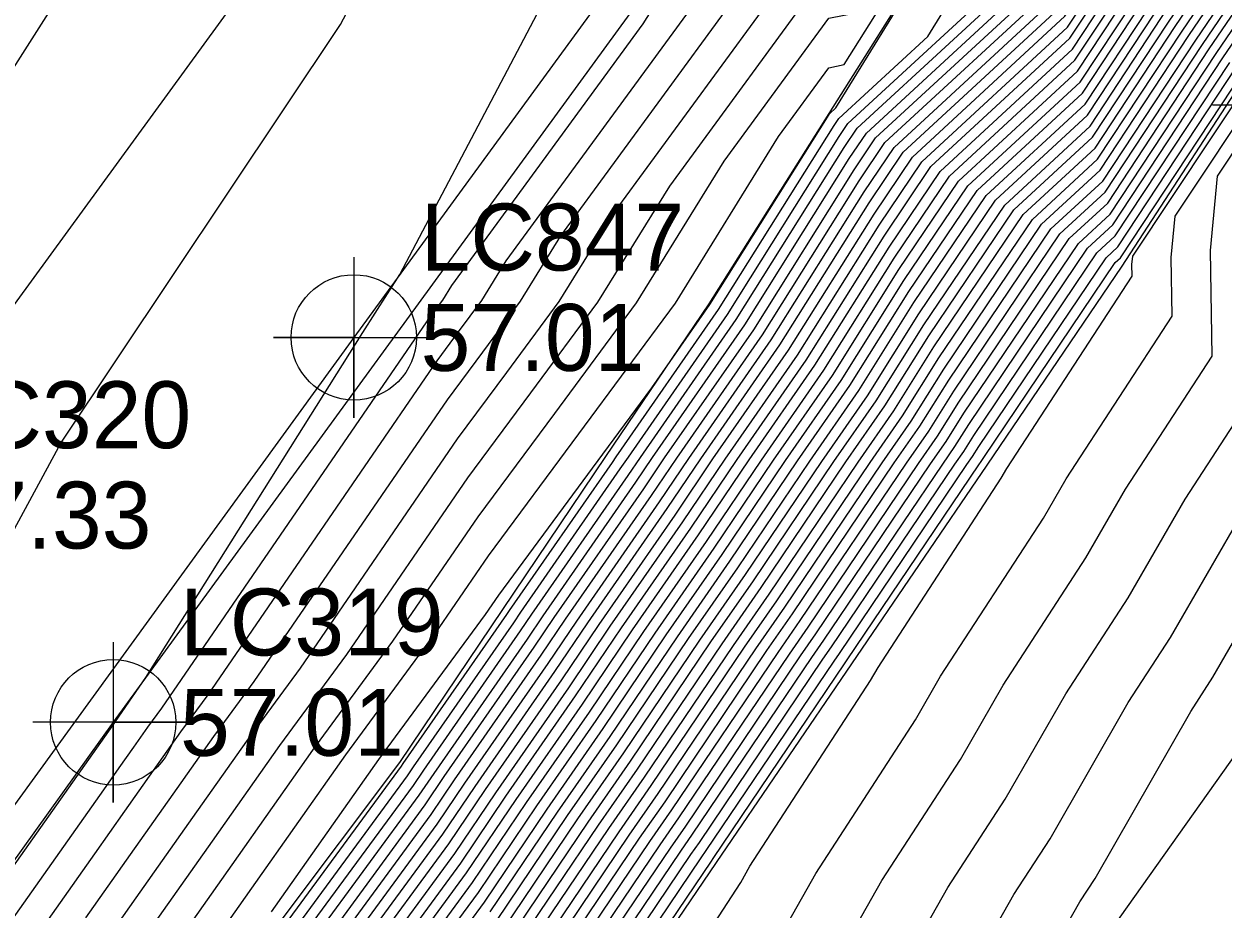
# Model space of a CAD drawing. Extents: x 2188792 to 2191981, y 386090 to 389710.
# Drawn here: x 2190659.05 to 2190703.88, y 388316.26 to 388349.33 of the extents above; entities that cross this region are included whole.
import ezdxf

# ---------------------------------------------------------------- set-up
doc = ezdxf.new("R2010")
doc.units = 0
for name, color, linetype in [('DTM Contours Major', 7, 'Continuous'), ('DTM Contours Minor', 7, 'Continuous'), ('Exist DTM Breakline Cogo Point CELL', 7, 'Continuous'), ('Exist Roads EOP', 7, 'Continuous'), ('Exist Roads EOP Cogo Elevation', 7, 'Continuous'), ('Exist Roads EOP Cogo Number', 7, 'Continuous'), ('Exist Roads EOP Cogo Point CELL', 7, 'Continuous'), ('Exist Roads EOT', 7, 'Continuous'), ('Exist Roads EOT Cogo Elevation', 7, 'Continuous'), ('Exist Roads EOT Cogo Number', 7, 'Continuous'), ('Exist Roads EOT Cogo Point CELL', 7, 'Continuous'), ('PH Exist DTM Breakline', 7, 'Continuous')]:
    doc.layers.add(name, color=color, linetype=linetype)

msp = doc.modelspace()

# ---------------------------------------------------------------- linework, layer by layer
at = {"layer": 'DTM Contours Major'}
for points in [[(2190617.167, 388258.849), (2190633.132, 388281.478), (2190633.439, 388281.922), (2190633.727, 388282.34), (2190633.997, 388282.734), (2190644.862, 388298.185), (2190645.057, 388298.513), (2190645.227, 388298.801), (2190645.378, 388299.055), (2190662.372, 388323.11), (2190662.4, 388323.15), (2190662.427, 388323.188), (2190662.453, 388323.225), (2190662.478, 388323.259), (2190663.61, 388324.908), (2190671.72, 388337.807), (2190673.104, 388339.973), (2190680.801, 388354.568), (2190683.203, 388358.101), (2190692.607, 388374.98), (2190700.527, 388385.495), (2190708.489, 388395.501)], [(2190669.194, 388315.515), (2190673.393, 388321.236), (2190673.617, 388321.568), (2190677.363, 388326.954), (2190677.626, 388327.344), (2190681.35, 388332.701), (2190681.651, 388333.146), (2190685.354, 388338.474), (2190689.533, 388345.127), (2190689.862, 388345.615), (2190696.27, 388351.531), (2190696.844, 388352.462), (2190697.125, 388352.51), (2190697.876, 388353.622), (2190712.758, 388378.116)], [(2190671.013, 388314.672), (2190674.499, 388319.421), (2190675.539, 388320.961), (2190678.649, 388325.434), (2190679.719, 388327.018), (2190682.813, 388331.47), (2190683.911, 388333.096), (2190686.99, 388337.526), (2190690.465, 388343.058), (2190691.585, 388344.718), (2190697.783, 388350.44), (2190698.534, 388351.579), (2190715.136, 388375.984)], [(2190623.87, 388257.6), (2190628.96, 388263.179), (2190631.558, 388266.861), (2190635.32, 388272.327), (2190638.856, 388277.464), (2190642.185, 388282.301), (2190644.805, 388286.026), (2190648.379, 388292.066), (2190651.515, 388297.366), (2190654.289, 388302.055), (2190660.699, 388311.127), (2190663.466, 388315.052), (2190666.103, 388318.793), (2190668.618, 388322.361), (2190671.119, 388325.762), (2190675.651, 388332.366), (2190678.001, 388335.542), (2190680.512, 388338.936), (2190683.197, 388343.272), (2190689.151, 388351.411), (2190690.975, 388351.771), (2190692.814, 388354.706), (2190693.663, 388354.852), (2190706.433, 388373.752)], [(2190672.833, 388313.83), (2190675.604, 388317.605), (2190677.46, 388320.354), (2190679.936, 388323.915), (2190681.811, 388326.693), (2190684.276, 388330.239), (2190686.171, 388333.046), (2190688.626, 388336.578), (2190691.396, 388340.989), (2190693.308, 388343.822), (2190698.254, 388348.387), (2190699.807, 388350.742), (2190713.251, 388370.505)], [(2190676.709, 388315.79), (2190679.381, 388319.748), (2190681.222, 388322.395), (2190683.904, 388326.368), (2190685.739, 388329.008), (2190688.431, 388332.996), (2190690.262, 388335.63), (2190692.328, 388338.919), (2190695.032, 388342.925), (2190698.725, 388346.335), (2190701.08, 388349.904), (2190711.09, 388364.619)], [(2190677.815, 388313.975), (2190681.302, 388319.141), (2190682.508, 388320.875), (2190685.996, 388326.042), (2190687.202, 388327.777), (2190690.691, 388332.946), (2190691.898, 388334.682), (2190693.26, 388336.85), (2190696.755, 388342.028), (2190699.197, 388344.283), (2190702.353, 388349.067), (2190708.929, 388358.734)], [(2190678.92, 388312.159), (2190683.223, 388318.534), (2190683.794, 388319.355), (2190688.088, 388325.717), (2190688.665, 388326.546), (2190692.951, 388332.896), (2190693.534, 388333.734), (2190694.191, 388334.781), (2190698.478, 388341.131), (2190699.668, 388342.23), (2190703.626, 388348.23), (2190706.768, 388352.849)], [(2190681.435, 388310.442), (2190685.85, 388317.247), (2190686.195, 388317.855), (2190690.708, 388324.799), (2190690.985, 388325.281), (2190695.588, 388332.354), (2190695.8, 388332.721), (2190700.486, 388339.91), (2190700.479, 388340.343), (2190700.507, 388340.649), (2190704.963, 388347.346)], [(2190652.76, 388258.83), (2190655.018, 388261.593), (2190659.411, 388265.314), (2190661.219, 388267.517), (2190666.432, 388271.721), (2190667.661, 388273.21), (2190671.079, 388277.934), (2190672.15, 388279.28), (2190675.64, 388284.117), (2190676.596, 388285.318), (2190680.159, 388290.272), (2190680.994, 388291.322), (2190685.068, 388296.808), (2190685.738, 388297.65), (2190689.946, 388303.332), (2190694.481, 388309.457), (2190694.766, 388309.896), (2190698.534, 388316.528), (2190699.102, 388317.402), (2190702.679, 388323.643), (2190703.507, 388324.915), (2190706.905, 388330.797)]]:
    msp.add_lwpolyline(points, dxfattribs=at)
at = {"layer": 'DTM Contours Minor'}
for points in [[(2190612.482, 388255.415), (2190622.717, 388270.095), (2190624.884, 388273.194), (2190630.169, 388280.783), (2190639.372, 388295.587), (2190641.249, 388298.667), (2190648.903, 388313.505), (2190653.416, 388320.722), (2190660.428, 388333.67), (2190670.883, 388349.314), (2190673.886, 388355.008), (2190682.143, 388367.152), (2190684.665, 388371.679), (2190699.79, 388391.758), (2190702.335, 388394.956), (2190711.89, 388407.621), (2190716.347, 388413.2), (2190730.037, 388430.625)], [(2190619.538, 388258.01), (2190621.884, 388260.581), (2190632.503, 388275.631), (2190634.191, 388278.084), (2190635.778, 388280.39), (2190637.273, 388282.561), (2190644.84, 388293.321), (2190646.385, 388295.934), (2190647.742, 388298.227), (2190648.942, 388300.255), (2190661.702, 388318.317), (2190662.826, 388319.911), (2190663.897, 388321.43), (2190664.919, 388322.879), (2190665.935, 388324.26), (2190674.5, 388336.743), (2190675.306, 388337.832), (2190676.168, 388338.996), (2190677.088, 388340.483), (2190689.156, 388356.98), (2190690.252, 388357.196), (2190702.782, 388375.682), (2190706.976, 388382.106)], [(2190661.368, 388315.92), (2190663.039, 388318.291), (2190664.632, 388320.551), (2190666.152, 388322.706), (2190667.663, 388324.761), (2190674.884, 388335.284), (2190676.205, 388337.069), (2190677.616, 388338.976), (2190679.124, 388341.412), (2190689.154, 388355.124), (2190692.227, 388355.73), (2190692.262, 388355.785), (2190692.278, 388355.788), (2190694.051, 388358.413), (2190708.727, 388380.889)], [(2190663.892, 388311.813), (2190667.573, 388317.034), (2190671.085, 388322.016), (2190674.576, 388326.764), (2190676.418, 388329.449), (2190679.797, 388334.015), (2190683.409, 388338.897), (2190687.269, 388345.131), (2190689.147, 388347.699), (2190689.723, 388347.812), (2190693.366, 388353.627), (2190695.047, 388353.915), (2190703.01, 388365.7), (2190711.203, 388379.184)], [(2190668.308, 388316.155), (2190672.318, 388321.843), (2190676.304, 388327.264), (2190676.802, 388327.99), (2190680.696, 388333.252), (2190682.532, 388335.733), (2190684.7, 388338.853), (2190689.16, 388345.955), (2190689.173, 388345.974), (2190689.414, 388346.196), (2190693.663, 388353.091), (2190695.74, 388353.447), (2190701.299, 388361.674), (2190711.721, 388378.828)], [(2190668.83, 388315.684), (2190673.172, 388321.599), (2190673.233, 388321.689), (2190677.106, 388327.258), (2190677.208, 388327.409), (2190681.058, 388332.947), (2190681.199, 388333.156), (2190685.027, 388338.663), (2190689.347, 388345.541), (2190689.517, 388345.794), (2190692.842, 388348.864), (2190695.254, 388352.777), (2190696.432, 388352.979), (2190699.587, 388357.648), (2190712.24, 388378.472)], [(2190622.426, 388257.737), (2190626.601, 388262.313), (2190631.873, 388269.785), (2190634.944, 388274.246), (2190637.83, 388278.44), (2190640.548, 388282.387), (2190644.817, 388288.458), (2190647.714, 388293.355), (2190650.257, 388297.653), (2190652.507, 388301.455), (2190661.033, 388313.524), (2190663.253, 388316.672), (2190665.367, 388319.672), (2190667.385, 388322.534), (2190669.391, 388325.262), (2190675.268, 388333.825), (2190677.103, 388336.305), (2190679.064, 388338.956), (2190681.161, 388342.342), (2190689.153, 388353.267), (2190691.601, 388353.75), (2190692.538, 388355.246), (2190692.97, 388355.32), (2190708.145, 388377.778)], [(2190669.558, 388315.347), (2190673.614, 388320.873), (2190674.002, 388321.447), (2190677.621, 388326.65), (2190678.045, 388327.279), (2190681.643, 388332.454), (2190682.103, 388333.136), (2190685.681, 388338.284), (2190689.719, 388344.714), (2190690.207, 388345.436), (2190697.406, 388352.082), (2190697.516, 388352.249), (2190699.951, 388355.828), (2190713.276, 388377.76)], [(2190669.922, 388315.178), (2190673.835, 388320.51), (2190674.386, 388321.325), (2190677.878, 388326.346), (2190678.463, 388327.213), (2190681.936, 388332.208), (2190682.555, 388333.126), (2190686.008, 388338.094), (2190689.906, 388344.3), (2190690.551, 388345.256), (2190697.5, 388351.671), (2190697.771, 388352.081), (2190703.747, 388360.867), (2190713.795, 388377.404)], [(2190619.526, 388259.715), (2190632.818, 388278.554), (2190633.815, 388280.003), (2190634.752, 388281.365), (2190635.635, 388282.647), (2190644.851, 388295.753), (2190645.721, 388297.224), (2190646.484, 388298.514), (2190647.16, 388299.655), (2190662.037, 388320.713), (2190662.613, 388321.53), (2190663.162, 388322.309), (2190663.686, 388323.052), (2190664.206, 388323.76), (2190674.117, 388338.202), (2190674.408, 388338.595), (2190674.719, 388339.016), (2190675.052, 388339.553), (2190682.207, 388349.334), (2190687.314, 388357.433), (2190689.718, 388361.198), (2190698.783, 388375.113)], [(2190671.377, 388314.504), (2190674.72, 388319.057), (2190675.923, 388320.84), (2190678.907, 388325.13), (2190680.137, 388326.953), (2190683.106, 388331.224), (2190684.363, 388333.086), (2190687.317, 388337.336), (2190690.651, 388342.644), (2190691.93, 388344.539), (2190697.877, 388350.029), (2190698.789, 388351.412), (2190714.98, 388375.213)], [(2190671.741, 388314.335), (2190674.941, 388318.694), (2190676.307, 388320.718), (2190679.164, 388324.826), (2190680.556, 388326.888), (2190683.399, 388330.977), (2190684.815, 388333.076), (2190687.644, 388337.146), (2190690.837, 388342.23), (2190692.275, 388344.36), (2190697.971, 388349.619), (2190699.044, 388351.244), (2190714.548, 388374.036)], [(2190613.227, 388276.132), (2190622.839, 388289.024), (2190623.239, 388289.666), (2190624.859, 388292.327), (2190629.986, 388311.446), (2190640.961, 388321.796), (2190646.99, 388332.83), (2190654.488, 388341.14), (2190663.342, 388355.05), (2190671.9, 388363.699), (2190678.765, 388373.914)], [(2190672.105, 388314.167), (2190675.162, 388318.331), (2190676.691, 388320.597), (2190679.421, 388324.522), (2190680.974, 388326.823), (2190683.691, 388330.731), (2190685.267, 388333.066), (2190687.972, 388336.957), (2190691.024, 388341.816), (2190692.619, 388344.18), (2190698.066, 388349.208), (2190699.298, 388351.077), (2190714.116, 388372.859)], [(2190672.469, 388313.998), (2190675.383, 388317.968), (2190677.075, 388320.476), (2190679.678, 388324.219), (2190681.393, 388326.758), (2190683.984, 388330.485), (2190685.719, 388333.056), (2190688.299, 388336.767), (2190691.21, 388341.403), (2190692.964, 388344.001), (2190698.16, 388348.798), (2190699.553, 388350.909), (2190713.683, 388371.682)], [(2190670.649, 388314.841), (2190674.278, 388319.784), (2190675.154, 388321.083), (2190678.392, 388325.738), (2190679.3, 388327.083), (2190682.521, 388331.716), (2190683.459, 388333.106), (2190686.663, 388337.715), (2190690.278, 388343.472), (2190691.241, 388344.898), (2190697.689, 388350.85), (2190698.28, 388351.747), (2190711.34, 388370.945)], [(2190663.679, 388313.433), (2190666.838, 388317.913), (2190669.851, 388322.188), (2190672.848, 388326.263), (2190676.035, 388330.907), (2190678.899, 388334.779), (2190681.961, 388338.916), (2190685.233, 388344.201), (2190689.149, 388349.555), (2190690.349, 388349.791), (2190693.09, 388354.166), (2190694.355, 388354.383), (2190704.722, 388369.726)], [(2190673.197, 388313.661), (2190675.825, 388317.242), (2190677.844, 388320.233), (2190680.193, 388323.611), (2190682.23, 388326.628), (2190684.569, 388329.993), (2190686.623, 388333.036), (2190688.953, 388336.388), (2190691.583, 388340.575), (2190693.653, 388343.642), (2190698.348, 388347.977), (2190700.062, 388350.574), (2190712.819, 388369.328)], [(2190673.56, 388313.493), (2190676.046, 388316.879), (2190678.228, 388320.112), (2190680.45, 388323.307), (2190682.648, 388326.563), (2190684.862, 388329.747), (2190687.075, 388333.026), (2190689.28, 388336.198), (2190691.769, 388340.161), (2190693.998, 388343.463), (2190698.443, 388347.567), (2190700.316, 388350.407), (2190712.387, 388368.151)], [(2190673.924, 388313.324), (2190676.267, 388316.516), (2190678.612, 388319.99), (2190680.707, 388323.003), (2190683.067, 388326.498), (2190685.154, 388329.5), (2190687.527, 388333.016), (2190689.608, 388336.009), (2190691.955, 388339.747), (2190694.342, 388343.284), (2190698.537, 388347.156), (2190700.571, 388350.239), (2190711.955, 388366.974)], [(2190670.286, 388315.009), (2190674.056, 388320.147), (2190674.77, 388321.204), (2190678.135, 388326.042), (2190678.882, 388327.148), (2190682.228, 388331.962), (2190683.007, 388333.116), (2190686.336, 388337.905), (2190690.092, 388343.886), (2190690.896, 388345.077), (2190697.594, 388351.261), (2190698.025, 388351.914), (2190707.543, 388365.906)], [(2190676.488, 388316.153), (2190678.997, 388319.869), (2190680.965, 388322.699), (2190683.485, 388326.433), (2190685.447, 388329.254), (2190687.979, 388333.006), (2190689.935, 388335.819), (2190692.142, 388339.333), (2190694.687, 388343.104), (2190698.631, 388346.746), (2190700.826, 388350.072), (2190711.522, 388365.796)], [(2190676.931, 388315.427), (2190679.765, 388319.626), (2190681.479, 388322.091), (2190684.322, 388326.302), (2190686.032, 388328.762), (2190688.883, 388332.986), (2190690.589, 388335.44), (2190692.514, 388338.505), (2190695.376, 388342.746), (2190698.82, 388345.925), (2190701.335, 388349.737), (2190710.658, 388363.442)], [(2190677.152, 388315.064), (2190680.149, 388319.505), (2190681.736, 388321.787), (2190684.74, 388326.237), (2190686.324, 388328.516), (2190689.335, 388332.976), (2190690.916, 388335.251), (2190692.701, 388338.092), (2190695.721, 388342.566), (2190698.914, 388345.514), (2190701.589, 388349.569), (2190710.226, 388362.265)], [(2190677.373, 388314.701), (2190680.534, 388319.384), (2190681.993, 388321.483), (2190685.159, 388326.172), (2190686.617, 388328.27), (2190689.787, 388332.966), (2190691.243, 388335.061), (2190692.887, 388337.678), (2190696.066, 388342.387), (2190699.008, 388345.104), (2190701.844, 388349.402), (2190709.794, 388361.088)], [(2190677.594, 388314.338), (2190680.918, 388319.262), (2190682.251, 388321.179), (2190685.577, 388326.107), (2190686.91, 388328.023), (2190690.239, 388332.956), (2190691.571, 388334.871), (2190693.073, 388337.264), (2190696.41, 388342.208), (2190699.102, 388344.693), (2190702.099, 388349.235), (2190709.361, 388359.911)], [(2190678.036, 388313.611), (2190681.686, 388319.019), (2190682.765, 388320.571), (2190686.414, 388325.977), (2190687.495, 388327.531), (2190691.143, 388332.936), (2190692.225, 388334.492), (2190693.446, 388336.436), (2190697.099, 388341.849), (2190699.291, 388343.872), (2190702.608, 388348.9), (2190708.497, 388357.557)], [(2190678.257, 388313.248), (2190682.07, 388318.898), (2190683.022, 388320.267), (2190686.833, 388325.912), (2190687.787, 388327.285), (2190691.595, 388332.926), (2190692.552, 388334.303), (2190693.632, 388336.022), (2190697.444, 388341.67), (2190699.385, 388343.462), (2190702.862, 388348.732), (2190708.065, 388356.38)], [(2190678.478, 388312.885), (2190682.455, 388318.777), (2190683.28, 388319.963), (2190687.251, 388325.847), (2190688.08, 388327.039), (2190692.047, 388332.916), (2190692.879, 388334.113), (2190693.819, 388335.608), (2190697.789, 388341.49), (2190699.48, 388343.051), (2190703.117, 388348.565), (2190707.633, 388355.203)], [(2190678.699, 388312.522), (2190682.839, 388318.655), (2190683.537, 388319.659), (2190687.67, 388325.782), (2190688.373, 388326.793), (2190692.499, 388332.906), (2190693.207, 388333.923), (2190694.005, 388335.194), (2190698.133, 388341.311), (2190699.574, 388342.641), (2190703.371, 388348.397), (2190707.2, 388354.026)], [(2190679.141, 388311.796), (2190683.607, 388318.413), (2190684.051, 388319.051), (2190688.507, 388325.652), (2190688.958, 388326.3), (2190693.403, 388332.886), (2190693.861, 388333.544), (2190694.378, 388334.367), (2190698.823, 388340.952), (2190699.762, 388341.82), (2190703.881, 388348.062), (2190706.336, 388351.672)], [(2190679.363, 388311.433), (2190683.992, 388318.291), (2190684.309, 388318.747), (2190688.925, 388325.587), (2190689.25, 388326.054), (2190693.855, 388332.876), (2190694.188, 388333.355), (2190694.564, 388333.953), (2190699.167, 388340.773), (2190699.857, 388341.409), (2190704.135, 388347.895)], [(2190679.584, 388311.07), (2190684.376, 388318.17), (2190684.566, 388318.443), (2190689.344, 388325.522), (2190689.543, 388325.808), (2190694.307, 388332.866), (2190694.515, 388333.165), (2190694.75, 388333.539), (2190699.512, 388340.593), (2190699.951, 388340.999), (2190704.39, 388347.727)], [(2190679.805, 388310.707), (2190684.76, 388318.049), (2190684.823, 388318.139), (2190689.762, 388325.456), (2190689.836, 388325.562), (2190694.759, 388332.856), (2190694.843, 388332.975), (2190694.937, 388333.125), (2190699.857, 388340.414), (2190700.045, 388340.588), (2190704.644, 388347.56)], [(2190687.633, 388315.777), (2190688.663, 388317.589), (2190692.387, 388323.32), (2190693.324, 388324.954), (2190697.172, 388330.866), (2190698.021, 388332.336), (2190701.983, 388338.414), (2190701.947, 388340.601), (2190702.091, 388342.144), (2190705.367, 388347.069)], [(2190689.416, 388314.306), (2190691.131, 388317.324), (2190694.066, 388321.841), (2190695.662, 388324.626), (2190698.756, 388329.378), (2190700.242, 388331.951), (2190703.48, 388336.919), (2190703.415, 388340.86), (2190703.674, 388343.639), (2190705.771, 388346.792)], [(2190646.344, 388259.05), (2190648.966, 388260.537), (2190652.448, 388264.798), (2190655.18, 388267.112), (2190658.366, 388270.993), (2190661.642, 388273.636), (2190664.446, 388277.033), (2190666.616, 388280.033), (2190669.232, 388283.32), (2190671.454, 388286.399), (2190673.986, 388289.583), (2190676.262, 388292.746), (2190678.708, 388295.823), (2190681.316, 388299.336), (2190683.647, 388302.268), (2190686.35, 388305.918), (2190689.263, 388309.851), (2190691.199, 388312.836), (2190693.598, 388317.058), (2190695.745, 388320.361), (2190698.001, 388324.298), (2190700.339, 388327.89), (2190702.463, 388331.567), (2190704.977, 388335.424)], [(2190650.863, 388259.684), (2190653.733, 388263.196), (2190657.296, 388266.213), (2190659.792, 388269.255), (2190664.037, 388272.678), (2190666.053, 388275.122), (2190668.848, 388278.983), (2190670.691, 388281.3), (2190673.547, 388285.258), (2190675.291, 388287.451), (2190678.21, 388291.509), (2190679.851, 388293.573), (2190683.192, 388298.072), (2190684.692, 388299.959), (2190688.148, 388304.625), (2190691.872, 388309.654), (2190692.983, 388311.366), (2190696.066, 388316.793), (2190697.423, 388318.882), (2190700.34, 388323.971), (2190701.923, 388326.403), (2190704.684, 388331.182)]]:
    msp.add_lwpolyline(points, dxfattribs=at)
at = {"layer": 'Exist DTM Breakline Cogo Point CELL'}
msp.add_lwpolyline([(2190706.491, 388349.299), (2190706.491, 388343.299), (2190706.491, 388346.299), (2190709.491, 388346.299), (2190703.491, 388346.299)], dxfattribs=at)
at = {"layer": 'Exist Roads EOP'}
msp.add_lwpolyline([(2191134.602, 388861.742), (2191096.259, 388823.8), (2191059.297, 388787.244), (2191021.316, 388749.148), (2190986.543, 388714.398), (2190949.487, 388676.464), (2190915.386, 388640.384), (2190880.06, 388601.534), (2190847.373, 388563.892), (2190814.156, 388524.043), (2190784.01, 388486.17), (2190753.438, 388446.547), (2190720.707, 388403.308), (2190691.569, 388363.271), (2190662.389, 388323.233), (2190633.272, 388282.773), (2190602.912, 388240.265), (2190571.201, 388196.09), (2190539.16, 388151.522), (2190509, 388109.198), (2190478.709, 388067.021), (2190448.893, 388024.678), (2190418.629, 387982.769)], dxfattribs=at)
at = {"layer": 'Exist Roads EOP Cogo Point CELL'}
msp.add_lwpolyline([(2190662.389, 388326.233), (2190662.389, 388320.233), (2190662.389, 388323.233), (2190665.389, 388323.233), (2190659.389, 388323.233)], dxfattribs=at)
msp.add_circle((2190662.389, 388323.233), 2.344, dxfattribs=at)
at = {"layer": 'Exist Roads EOT'}
for points in [[(2190408.016, 387990.619), (2190439.107, 388033.638), (2190467.847, 388074.164), (2190498.203, 388115.837), (2190529, 388158.896), (2190561.283, 388203.581), (2190592.611, 388247.356), (2190622.811, 388289.51), (2190652.954, 388330.977), (2190681.755, 388370.469), (2190711.272, 388410.904), (2190743.801, 388454.121), (2190774.93, 388494.241), (2190804.861, 388531.697), (2190837.827, 388571.618), (2190870.748, 388609.702), (2190906.526, 388649.037), (2190941.177, 388685.637), (2190977.299, 388722.46), (2191013.038, 388758.347), (2191050.74, 388795.921), (2191087.875, 388832.598), (2191125.862, 388870.149)], [(2190928.044, 388656.144), (2190892.581, 388617.901), (2190858.144, 388578.56), (2190824.348, 388538.22), (2190795.065, 388501.961), (2190763.61, 388461.827), (2190731.812, 388420.195), (2190701.338, 388378.609), (2190671.384, 388337.618), (2190641.373, 388296.321), (2190610.834, 388253.969), (2190580.32, 388211.382), (2190550.521, 388169.982), (2190519.765, 388127.197), (2190491.337, 388087.267), (2190459.805, 388043.503), (2190428.552, 388000.405)]]:
    msp.add_lwpolyline(points, dxfattribs=at)
at = {"layer": 'Exist Roads EOT Cogo Point CELL'}
msp.add_lwpolyline([(2190671.384, 388340.618), (2190671.384, 388334.618), (2190671.384, 388337.618), (2190668.384, 388337.618), (2190674.384, 388337.618)], dxfattribs=at)
msp.add_circle((2190671.384, 388337.618), 2.344, dxfattribs=at)
at = {"layer": 'PH Exist DTM Breakline'}
for points in [[(2190693.638, 388353.096), (2190689.146, 388345.988), (2190684.654, 388338.879), (2190680.799, 388333.165), (2190676.944, 388327.45), (2190673.089, 388321.735), (2190668.621, 388315.78), (2190664.153, 388309.826), (2190659.685, 388303.871), (2190654.719, 388296.635), (2190649.753, 388289.399), (2190644.787, 388282.163), (2190640.275, 388276.116), (2190635.764, 388270.068), (2190631.252, 388264.021), (2190626.029, 388257.396)], [(2190637.583, 388256.462), (2190642.901, 388263.267), (2190648.219, 388270.072), (2190653.537, 388276.876), (2190658.855, 388283.681), (2190664.115, 388290.4), (2190669.375, 388297.12), (2190674.635, 388303.839), (2190679.895, 388310.558), (2190684.951, 388317.988), (2190690.006, 388325.419), (2190695.061, 388332.849), (2190700.116, 388340.279), (2190704.791, 388347.463)], [(2190670.171, 388270.225), (2190674.174, 388276.48), (2190678.177, 388282.734), (2190682.18, 388288.988), (2190686.58, 388295.788), (2190690.98, 388302.589), (2190695.38, 388309.389), (2190700.312, 388316.336), (2190705.243, 388323.284), (2190710.175, 388330.231), (2190714.571, 388337.244)]]:
    msp.add_lwpolyline(points, dxfattribs=at)

# ---------------------------------------------------------------- texts
at = {"layer": 'Exist Roads EOP Cogo Elevation'}
msp.add_text('57.01', height=2.5, dxfattribs=at).set_placement((2190664.889, 388321.983))
at = {"layer": 'Exist Roads EOP Cogo Number'}
msp.add_text('LC319', height=2.5, dxfattribs=at).set_placement((2190664.889, 388325.733))
at = {"layer": 'Exist Roads EOT Cogo Elevation'}
for s, p in [('57.01', (2190673.884, 388336.368)), ('57.33', (2190655.454, 388329.727))]:
    msp.add_text(s, height=2.5, dxfattribs=at).set_placement(p)
at = {"layer": 'Exist Roads EOT Cogo Number'}
for s, p in [('LC847', (2190673.884, 388340.118)), ('LC320', (2190655.454, 388333.477))]:
    msp.add_text(s, height=2.5, dxfattribs=at).set_placement(p)

doc.saveas('drawing.dxf')
